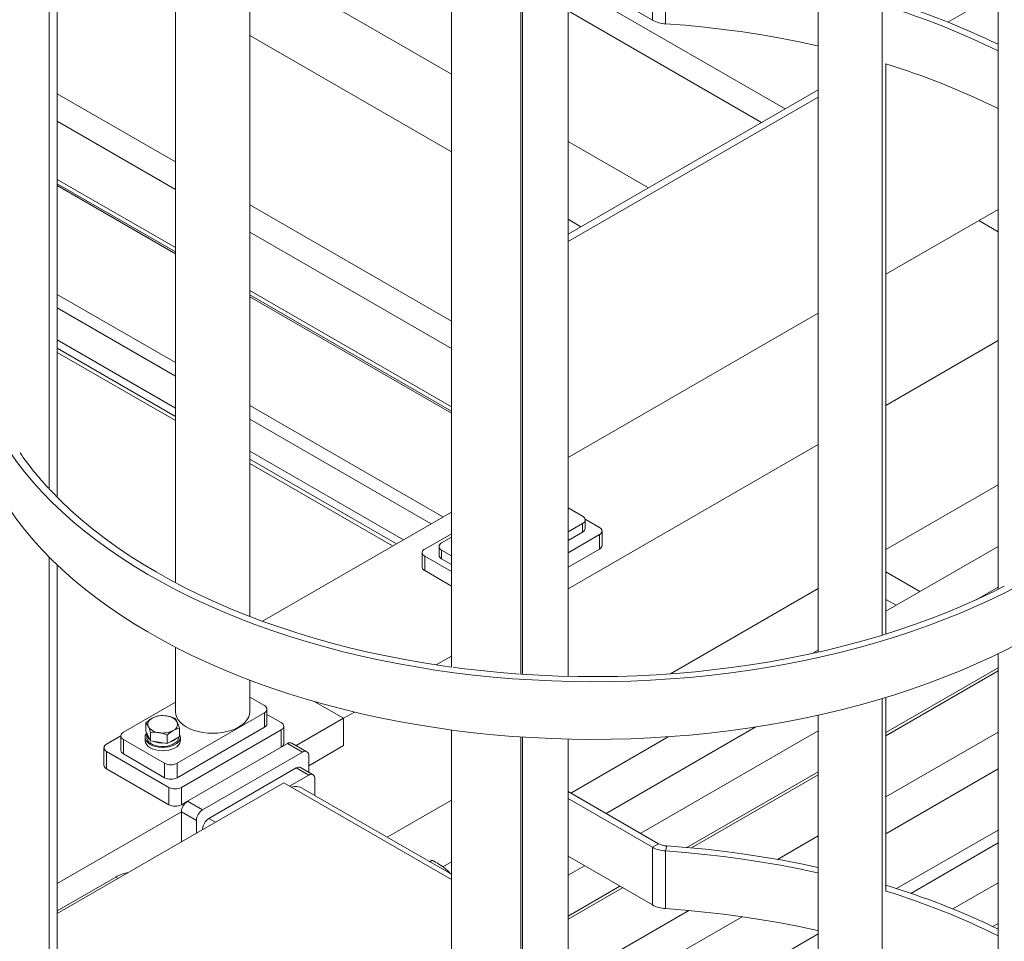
# Model space of a CAD drawing. Header units: millimetres. Extents: x 525 to 29324, y 175 to 20618.
# Tile 434 of 588: x 23528 to 24086, y 12980 to 13502. Entities that reach past the tile are written whole.
import ezdxf

# ---------------------------------------------------------------- set-up
doc = ezdxf.new("R2010")
doc.units = ezdxf.units.MM
doc.linetypes.add('SLD-Continua', pattern=[0])

msp = doc.modelspace()

# ---------------------------------------------------------------- linework, layer by layer
at = {"color": 7, "linetype": 'SLD-Continua', "lineweight": 18, "ltscale": 35}
for p, q in [((23544.67, 13236.32), (23544.67, 13699.19)), ((23549.2, 13231.67), (23549.2, 13694.74)), ((23616.21, 13648.11), (23616.21, 13183.24)), ((24082.4, 13179.48), (24082.4, 13644.44)), ((23658.37, 13164.12), (23658.37, 13629.42)), ((24016.67, 13153.48), (24016.67, 13618.98)), ((23980.41, 13143.89), (23980.41, 13609.56)), ((23772.57, 13135.39), (23772.57, 13601.22)), ((23811.96, 13131.38), (23811.96, 13597.27)), ((23812.83, 13131.35), (23812.83, 13597.21)), ((23838.68, 13130.19), (23838.68, 13596.06)), ((23772.57, 13471.42), (23658.37, 13537.33)), ((23772.57, 13471.42), (23658.37, 13537.33)), ((23772.57, 13471.42), (23658.37, 13537.33)), ((23772.57, 13471.42), (23658.37, 13537.33)), ((23772.57, 13471.42), (23658.37, 13537.33)), ((23886.52, 13534.72), (23886.52, 13502.06)), ((23894.01, 13532.63), (23894.01, 13499.96)), ((23838.68, 13529.67), (23886.52, 13502.06)), ((23961.73, 13451.73), (23838.68, 13522.75)), ((23961.73, 13451.73), (23838.68, 13522.75)), ((23961.73, 13451.73), (23838.68, 13522.75)), ((23961.73, 13451.73), (23838.68, 13522.75)), ((23961.73, 13451.73), (23838.68, 13522.75)), ((24053.98, 13500.89), (24082.4, 13517.29)), ((23948.29, 13443.97), (23838.68, 13507.23)), ((23948.29, 13443.97), (23838.68, 13507.23)), ((23948.29, 13443.97), (23838.68, 13507.23)), ((23948.29, 13443.97), (23838.68, 13507.23)), ((23948.29, 13443.97), (23838.68, 13507.23)), ((23772.57, 13427.33), (23658.37, 13493.24)), ((23772.57, 13427.33), (23658.37, 13493.24)), ((23772.57, 13427.33), (23658.37, 13493.24)), ((23772.57, 13427.33), (23658.37, 13493.24)), ((23772.57, 13427.33), (23658.37, 13493.24)), ((24018.78, 13154.13), (24018.78, 13477.25)), ((23616.21, 13421.67), (23549.2, 13460.34)), ((23616.21, 13421.67), (23549.2, 13460.34)), ((23616.21, 13421.67), (23549.2, 13460.34)), ((23616.21, 13421.67), (23549.2, 13460.34)), ((23616.21, 13421.67), (23549.2, 13460.34)), ((23838.68, 13380.72), (23980.41, 13462.52)), ((23838.68, 13376.63), (23980.41, 13458.43)), ((23616.21, 13406.15), (23549.2, 13444.83)), ((23616.21, 13406.15), (23549.2, 13444.83)), ((23616.21, 13406.15), (23549.2, 13444.83)), ((23616.21, 13406.15), (23549.2, 13444.83)), ((23616.21, 13406.15), (23549.2, 13444.83)), ((23884.2, 13406.99), (23838.68, 13433.26)), ((23884.2, 13406.99), (23838.68, 13433.26)), ((23884.2, 13406.99), (23838.68, 13433.26)), ((23884.2, 13406.99), (23838.68, 13433.26)), ((23884.2, 13406.99), (23838.68, 13433.26)), ((23616.21, 13373.1), (23549.2, 13411.77)), ((23616.21, 13373.1), (23549.2, 13411.77)), ((23616.21, 13373.1), (23549.2, 13411.77)), ((23616.21, 13373.1), (23549.2, 13411.77)), ((23616.21, 13373.1), (23549.2, 13411.77)), ((23616.21, 13370.69), (23549.2, 13409.36)), ((23616.21, 13370.69), (23549.2, 13409.36)), ((23616.21, 13370.69), (23549.2, 13409.36)), ((23616.21, 13370.69), (23549.2, 13409.36)), ((23616.21, 13370.69), (23549.2, 13409.36)), ((23549.2, 13408.31), (23616.21, 13369.64)), ((23549.2, 13408.31), (23616.21, 13369.64)), ((23549.2, 13408.31), (23616.21, 13369.64)), ((23549.2, 13408.31), (23616.21, 13369.64)), ((23549.2, 13408.31), (23616.21, 13369.64)), ((23772.57, 13331.42), (23658.37, 13397.34)), ((23772.57, 13331.42), (23658.37, 13397.34)), ((23772.57, 13331.42), (23658.37, 13397.34)), ((23772.57, 13331.42), (23658.37, 13397.34)), ((23772.57, 13331.42), (23658.37, 13397.34)), ((24082.4, 13394.8), (24018.78, 13358.08)), ((23846.01, 13384.94), (23838.68, 13389.17)), ((23846.01, 13384.94), (23838.68, 13389.17)), ((23846.01, 13384.94), (23838.68, 13389.17)), ((23846.01, 13384.94), (23838.68, 13389.17)), ((23846.01, 13384.94), (23838.68, 13389.17)), ((24082.4, 13382.09), (24071.39, 13388.44)), ((24082.4, 13382.09), (24071.39, 13388.44)), ((24082.4, 13382.09), (24071.39, 13388.44)), ((24082.4, 13382.09), (24071.39, 13388.44)), ((24082.4, 13382.09), (24071.39, 13388.44)), ((24082.4, 13382.09), (24071.39, 13388.44)), ((24082.4, 13382.09), (24071.39, 13388.44)), ((24082.4, 13382.09), (24071.39, 13388.44)), ((24082.4, 13382.09), (24071.39, 13388.44)), ((24082.4, 13382.09), (24071.39, 13388.44)), ((23772.57, 13315.91), (23658.37, 13381.82)), ((23772.57, 13315.91), (23658.37, 13381.82)), ((23772.57, 13315.91), (23658.37, 13381.82)), ((23772.57, 13315.91), (23658.37, 13381.82)), ((23772.57, 13315.91), (23658.37, 13381.82)), ((23616.21, 13307.96), (23549.2, 13346.63)), ((23616.21, 13307.96), (23549.2, 13346.63)), ((23616.21, 13307.96), (23549.2, 13346.63)), ((23616.21, 13307.96), (23549.2, 13346.63)), ((23616.21, 13307.96), (23549.2, 13346.63)), ((23772.57, 13282.85), (23658.37, 13348.76)), ((23772.57, 13282.85), (23658.37, 13348.76)), ((23772.57, 13282.85), (23658.37, 13348.76)), ((23772.57, 13282.85), (23658.37, 13348.76)), ((23772.57, 13282.85), (23658.37, 13348.76)), ((23772.57, 13280.44), (23658.37, 13346.35)), ((23772.57, 13280.44), (23658.37, 13346.35)), ((23772.57, 13280.44), (23658.37, 13346.35)), ((23772.57, 13280.44), (23658.37, 13346.35)), ((23772.57, 13280.44), (23658.37, 13346.35)), ((23658.37, 13345.3), (23772.57, 13279.39)), ((23658.37, 13345.3), (23772.57, 13279.39)), ((23658.37, 13345.3), (23772.57, 13279.39)), ((23658.37, 13345.3), (23772.57, 13279.39)), ((23658.37, 13345.3), (23772.57, 13279.39)), ((23616.21, 13300.25), (23549.2, 13338.92)), ((23616.21, 13300.25), (23549.2, 13338.92)), ((23616.21, 13300.25), (23549.2, 13338.92)), ((23616.21, 13300.25), (23549.2, 13338.92)), ((23616.21, 13300.25), (23549.2, 13338.92)), ((23980.41, 13335.94), (23838.68, 13254.14)), ((23616.21, 13282.2), (23549.2, 13320.87)), ((23616.21, 13282.2), (23549.2, 13320.87)), ((23616.21, 13282.2), (23549.2, 13320.87)), ((23616.21, 13282.2), (23549.2, 13320.87)), ((23616.21, 13282.2), (23549.2, 13320.87)), ((24082.4, 13320.45), (24018.78, 13283.73)), ((24082.4, 13320.45), (24018.78, 13283.73)), ((24082.4, 13320.45), (24018.78, 13283.73)), ((24082.4, 13320.45), (24018.78, 13283.73)), ((24082.4, 13320.45), (24018.78, 13283.73)), ((23616.21, 13277.51), (23549.2, 13316.18)), ((23616.21, 13277.51), (23549.2, 13316.18)), ((23616.21, 13277.51), (23549.2, 13316.18)), ((23616.21, 13277.51), (23549.2, 13316.18)), ((23616.21, 13277.51), (23549.2, 13316.18)), ((23616.21, 13275.1), (23549.2, 13313.77)), ((23616.21, 13275.1), (23549.2, 13313.77)), ((23616.21, 13275.1), (23549.2, 13313.77)), ((23616.21, 13275.1), (23549.2, 13313.77)), ((23616.21, 13275.1), (23549.2, 13313.77)), ((23767.77, 13220.48), (23658.37, 13283.62)), ((23767.77, 13220.48), (23658.37, 13283.62)), ((23767.77, 13220.48), (23658.37, 13283.62)), ((23767.77, 13220.48), (23658.37, 13283.62)), ((23767.77, 13220.48), (23658.37, 13283.62)), ((23761.1, 13216.63), (23658.37, 13275.92)), ((23761.1, 13216.63), (23658.37, 13275.92)), ((23761.1, 13216.63), (23658.37, 13275.92)), ((23761.1, 13216.63), (23658.37, 13275.92)), ((23761.1, 13216.63), (23658.37, 13275.92)), ((23745.46, 13207.6), (23658.37, 13257.86)), ((23745.46, 13207.6), (23658.37, 13257.86)), ((23745.46, 13207.6), (23658.37, 13257.86)), ((23745.46, 13207.6), (23658.37, 13257.86)), ((23745.46, 13207.6), (23658.37, 13257.86)), ((23980.41, 13261.59), (23838.68, 13179.79)), ((23980.41, 13261.59), (23838.68, 13179.79)), ((23980.41, 13261.59), (23838.68, 13179.79)), ((23980.41, 13261.59), (23838.68, 13179.79)), ((23980.41, 13261.59), (23838.68, 13179.79)), ((23741.4, 13205.26), (23658.37, 13253.18)), ((23741.4, 13205.26), (23658.37, 13253.18)), ((23741.4, 13205.26), (23658.37, 13253.18)), ((23741.4, 13205.26), (23658.37, 13253.18)), ((23741.4, 13205.26), (23658.37, 13253.18)), ((23739.31, 13204.05), (23658.37, 13250.77)), ((23739.31, 13204.05), (23658.37, 13250.77)), ((23739.31, 13204.05), (23658.37, 13250.77)), ((23739.31, 13204.05), (23658.37, 13250.77)), ((23739.31, 13204.05), (23658.37, 13250.77)), ((24082.4, 13238.78), (24018.78, 13202.07)), ((24082.4, 13238.78), (24018.78, 13202.07)), ((24082.4, 13238.78), (24018.78, 13202.07)), ((24082.4, 13238.78), (24018.78, 13202.07)), ((24082.4, 13238.78), (24018.78, 13202.07)), ((23846.94, 13220.88), (23838.68, 13225.65)), ((23772.57, 13223.25), (23665.48, 13161.44)), ((23772.57, 13223.25), (23665.48, 13161.44)), ((23772.57, 13223.25), (23665.48, 13161.44)), ((23772.57, 13223.25), (23665.48, 13161.44)), ((23772.57, 13223.25), (23665.48, 13161.44)), ((23856.49, 13214.56), (23848.36, 13219.25)), ((23848.41, 13213.94), (23848.41, 13218.84)), ((23838.68, 13212.03), (23846.94, 13216.8)), ((23846.94, 13211.9), (23846.94, 13216.8)), ((23857.96, 13204.35), (23857.96, 13212.52)), ((23772.57, 13211.01), (23757.5, 13202.31)), ((23772.57, 13208.98), (23767.04, 13205.78)), ((23838.68, 13207.13), (23846.94, 13211.9)), ((23838.68, 13200.2), (23856.49, 13210.48)), ((23856.49, 13202.31), (23856.49, 13210.48)), ((23765.58, 13203.74), (23765.58, 13198.84)), ((23767.04, 13201.7), (23772.57, 13198.51)), ((23767.04, 13201.7), (23767.04, 13196.8)), ((23838.68, 13192.03), (23856.49, 13202.31)), ((24082.4, 13203.8), (24018.78, 13167.08)), ((23544.67, 12734.89), (23544.67, 13197.76)), ((23756.03, 13200.27), (23756.03, 13192.11)), ((23757.5, 13198.23), (23772.57, 13189.53)), ((23757.5, 13198.23), (23757.5, 13190.07)), ((23767.04, 13196.8), (23772.57, 13193.61)), ((23549.2, 12730.24), (23549.2, 13193.31)), ((23757.5, 13190.07), (23772.57, 13181.36)), ((24038.05, 13178.21), (24018.78, 13189.33)), ((24038.05, 13178.21), (24018.78, 13189.33)), ((24038.05, 13178.21), (24018.78, 13189.33)), ((24038.05, 13178.21), (24018.78, 13189.33)), ((24038.05, 13178.21), (24018.78, 13189.33)), ((23980.41, 13179.92), (23896.69, 13131.6)), ((23980.41, 13179.92), (23896.69, 13131.6)), ((23980.41, 13179.92), (23896.69, 13131.6)), ((23980.41, 13179.92), (23896.69, 13131.6)), ((23980.41, 13179.92), (23896.69, 13131.6)), ((24069.98, 13173.54), (24082.4, 13180.71)), ((24024.61, 13170.45), (24018.78, 13173.81)), ((24024.61, 13170.45), (24018.78, 13173.81)), ((24024.61, 13170.45), (24018.78, 13173.81)), ((24024.61, 13170.45), (24018.78, 13173.81)), ((24024.61, 13170.45), (24018.78, 13173.81)), ((23616.21, 13146.68), (23616.21, 13110.09)), ((23772.57, 13141.63), (23763.96, 13136.66)), ((23772.57, 13141.63), (23763.96, 13136.66)), ((23772.57, 13141.63), (23763.96, 13136.66)), ((23772.57, 13141.63), (23763.96, 13136.66)), ((23772.57, 13141.63), (23763.96, 13136.66)), ((23980.41, 13144.94), (23977.45, 13143.23)), ((24082.4, 12678.05), (24082.4, 13143.01)), ((24018.78, 13098.28), (24082.4, 13135)), ((24082.4, 13133.22), (24018.78, 13096.5)), ((23658.37, 13110.09), (23658.37, 13127.99)), ((23666.63, 13113.56), (23658.37, 13118.32)), ((24016.67, 12652.05), (24016.67, 13117.55)), ((24018.78, 13008.52), (24018.78, 13118.19)), ((23616.21, 13115.47), (23586.73, 13098.46)), ((23711.53, 13106.4), (23695.28, 13115.79)), ((23711.53, 13106.4), (23695.28, 13115.79)), ((23711.53, 13106.4), (23695.28, 13115.79)), ((23711.53, 13106.4), (23695.28, 13115.79)), ((23711.53, 13106.4), (23695.28, 13115.79)), ((23695.28, 13115.79), (23711.53, 13106.4)), ((23695.28, 13115.79), (23711.53, 13106.4)), ((23695.28, 13115.79), (23711.53, 13106.4)), ((23695.28, 13115.79), (23711.53, 13106.4)), ((23695.28, 13115.79), (23711.53, 13106.4)), ((23617.14, 13080.91), (23666.63, 13109.47)), ((23666.63, 13101.31), (23666.63, 13109.47)), ((23668.1, 13103.35), (23668.1, 13111.52)), ((23676.18, 13103.96), (23668.1, 13108.63)), ((23711.53, 13106.4), (23684.72, 13090.93)), ((23711.53, 13106.4), (23684.72, 13090.93)), ((23711.53, 13106.4), (23684.72, 13090.93)), ((23711.53, 13106.4), (23684.72, 13090.93)), ((23711.53, 13106.4), (23684.72, 13090.93)), ((23717.65, 13109.93), (23711.53, 13106.4)), ((23717.65, 13109.93), (23711.53, 13106.4)), ((23717.65, 13109.93), (23711.53, 13106.4)), ((23717.65, 13109.93), (23711.53, 13106.4)), ((23717.65, 13109.93), (23711.53, 13106.4)), ((23711.53, 13090.89), (23711.53, 13106.4)), ((23711.53, 13090.89), (23711.53, 13106.4)), ((23711.53, 13090.89), (23711.53, 13106.4)), ((23711.53, 13090.89), (23711.53, 13106.4)), ((23711.53, 13090.89), (23711.53, 13106.4)), ((23711.53, 13106.4), (23711.53, 13090.89)), ((23711.53, 13106.4), (23711.53, 13090.89)), ((23711.53, 13106.4), (23711.53, 13090.89)), ((23711.53, 13106.4), (23711.53, 13090.89)), ((23711.53, 13106.4), (23711.53, 13090.89)), ((23980.41, 12642.46), (23980.41, 13108.13)), ((23599.52, 13099.07), (23599.52, 13103.84)), ((23617.14, 13072.74), (23666.63, 13101.31)), ((23618.48, 13096.14), (23618.48, 13100.9)), ((23677.64, 13092.12), (23677.64, 13101.92)), ((23860.28, 13052.52), (23945.15, 13101.5)), ((23585.27, 13096.38), (23577.18, 13091.72)), ((23585.27, 13096.42), (23585.27, 13088.25)), ((23599, 13095.64), (23599, 13093.76)), ((23599.52, 13099.07), (23602.06, 13093.6)), ((23599.95, 13097.6), (23599.95, 13095.64)), ((23602.06, 13093.6), (23602.06, 13098.37)), ((23611.54, 13092.13), (23611.54, 13096.9)), ((23611.54, 13092.13), (23618.48, 13096.14)), ((23618.05, 13095.64), (23618.05, 13095.89)), ((23619, 13093.76), (23619, 13095.64)), ((23619.61, 13067.23), (23676.18, 13099.88)), ((23676.18, 13090.08), (23676.18, 13099.88)), ((23772.57, 12633.96), (23772.57, 13099.79)), ((23811.96, 12629.95), (23811.96, 13095.84)), ((23812.83, 12629.92), (23812.83, 13095.78)), ((23895.52, 13095.95), (23840.28, 13064.06)), ((23980.41, 13099.23), (23879.88, 13041.21)), ((24018.78, 13061.86), (24082.4, 13098.58)), ((23575.72, 13089.68), (23575.72, 13079.88)), ((23586.73, 13094.38), (23610.06, 13080.91)), ((23586.73, 13086.21), (23586.73, 13094.38)), ((23602.06, 13093.6), (23611.54, 13092.13)), ((23679.71, 13092.12), (23623.15, 13059.47)), ((23679.71, 13092.12), (23688.2, 13087.23)), ((23690.7, 13087.47), (23682.21, 13092.37)), ((23691.74, 13079.46), (23711.53, 13090.89)), ((23691.74, 13079.46), (23711.53, 13090.89)), ((23691.74, 13079.46), (23711.53, 13090.89)), ((23691.74, 13079.46), (23711.53, 13090.89)), ((23691.74, 13079.46), (23711.53, 13090.89)), ((23711.53, 13090.89), (23691.74, 13079.46)), ((23711.53, 13090.89), (23691.74, 13079.46)), ((23711.53, 13090.89), (23691.74, 13079.46)), ((23711.53, 13090.89), (23691.74, 13079.46)), ((23711.53, 13090.89), (23691.74, 13079.46)), ((23838.68, 12628.76), (23838.68, 13094.63)), ((23577.18, 13087.64), (23612.54, 13067.23)), ((23577.18, 13077.84), (23577.18, 13087.64)), ((23586.73, 13086.21), (23610.06, 13072.74)), ((23688.2, 13087.23), (23631.63, 13054.58)), ((23691.74, 13075.85), (23691.74, 13085.18)), ((23610.06, 13072.74), (23610.06, 13080.91)), ((23617.14, 13072.74), (23617.14, 13080.91)), ((23694.23, 13074.41), (23687.16, 13078.49)), ((23577.18, 13077.84), (23612.54, 13057.43)), ((23684.66, 13078.24), (23635.17, 13049.68)), ((23691.74, 13074.16), (23680.92, 13067.92)), ((23684.66, 13078.24), (23691.74, 13074.16)), ((23905.98, 13033.18), (23980.41, 13076.14)), ((23980.41, 13074.36), (23908.65, 13032.94)), ((24082.4, 13077.72), (24018.78, 13041)), ((23677.59, 13069.84), (23549.2, 12995.74)), ((23612.54, 13057.43), (23612.54, 13067.23)), ((23619.61, 13057.43), (23619.61, 13067.23)), ((23772.57, 13015.02), (23677.59, 13069.84)), ((23695.27, 13062.58), (23695.27, 13072.12)), ((23772.57, 13017.97), (23688.13, 13066.7)), ((23838.68, 13064.98), (23890.05, 13035.34)), ((23619.61, 13057.43), (23623.03, 13059.41)), ((23623.15, 13059.47), (23631.63, 13054.58)), ((23772.57, 13059.97), (23736.19, 13038.97)), ((23772.57, 13059.97), (23736.19, 13038.97)), ((23772.57, 13059.97), (23736.19, 13038.97)), ((23772.57, 13059.97), (23736.19, 13038.97)), ((23772.57, 13059.97), (23736.19, 13038.97)), ((23838.68, 13060.9), (23886.52, 13033.3)), ((23619.61, 13053.35), (23549.2, 13012.72)), ((23619.61, 13053.35), (23549.2, 13012.72)), ((23619.61, 13053.35), (23549.2, 13012.72)), ((23619.61, 13053.35), (23549.2, 13012.72)), ((23619.61, 13053.35), (23549.2, 13012.72)), ((23619.61, 13053.35), (23628.1, 13048.45)), ((23619.61, 13053.35), (23619.61, 13036.38)), ((23628.1, 13048.45), (23628.1, 13041.27)), ((23635.17, 13049.68), (23638.91, 13047.52)), ((23631.63, 13043.55), (23631.63, 13043.31)), ((23631.63, 13043.55), (23631.84, 13043.43)), ((23957.36, 13026.42), (23980.41, 13039.72)), ((24024.84, 13009.86), (24082.4, 13043.08)), ((23890.05, 13035.34), (23886.52, 13033.3)), ((23894.6, 13034.06), (23894.01, 13031.2)), ((24032.92, 13007.2), (24082.4, 13035.75)), ((23838.68, 13028.24), (23886.52, 13000.63)), ((23886.52, 13033.3), (23886.52, 13000.63)), ((23894.01, 13031.2), (23894.01, 12998.53)), ((23760.18, 13025.12), (23761.71, 13026)), ((23772.57, 13024.99), (23767.76, 13022.21)), ((23848.04, 13022.84), (23838.68, 13017.43)), ((23549.2, 12997.2), (23582.49, 13016.41)), ((23549.2, 12997.2), (23582.49, 13016.41)), ((23549.2, 12997.2), (23582.49, 13016.41)), ((23549.2, 12997.2), (23582.49, 13016.41)), ((23549.2, 12997.2), (23582.49, 13016.41)), ((23582.49, 13016.41), (23549.2, 12997.2)), ((23582.49, 13016.41), (23549.2, 12997.2)), ((23582.49, 13016.41), (23549.2, 12997.2)), ((23582.49, 13016.41), (23549.2, 12997.2)), ((23582.49, 13016.41), (23549.2, 12997.2)), ((23582.49, 13016.41), (23583.75, 13015.68)), ((23582.49, 13016.41), (23583.75, 13015.68)), ((23582.49, 13016.41), (23583.75, 13015.68)), ((23582.49, 13016.41), (23583.75, 13015.68)), ((23582.49, 13016.41), (23583.75, 13015.68)), ((24082.4, 13013.14), (24056.77, 12998.35)), ((23838.68, 12994.34), (23868.05, 13011.29)), ((23869.59, 13010.4), (23838.68, 12992.56)), ((23838.68, 12957.92), (23907.23, 12997.48)), ((23937.3, 12993.97), (23838.68, 12937.06)), ((24079.46, 12988.35), (24082.4, 12990.05)), ((23838.68, 12902.42), (23980.41, 12984.22))]:
    msp.add_line(p, q, dxfattribs=at)
at = {"color": 7, "linetype": 'SLD-Continua', "lineweight": 18, "ltscale": 35, "flags": 128}
for points in [[(23980.41, 13487.48), (23980.04, 13487.57), (23969.62, 13489.8), (23959.09, 13491.84), (23948.45, 13493.69), (23937.71, 13495.34), (23926.88, 13496.8), (23915.99, 13498.05), (23905.02, 13499.11), (23894.01, 13499.96)], [(23500.41, 13307.99), (23501.89, 13301.59), (23503.73, 13295.21), (23505.91, 13288.88), (23508.44, 13282.58), (23511.32, 13276.34), (23514.53, 13270.15), (23518.07, 13264.03), (23521.95, 13257.97), (23526.16, 13251.98), (23530.7, 13246.08), (23535.55, 13240.25), (23540.72, 13234.53), (23546.2, 13228.89), (23551.99, 13223.36), (23558.07, 13217.94), (23564.45, 13212.63), (23571.12, 13207.44), (23578.06, 13202.38), (23585.28, 13197.44), (23592.76, 13192.64), (23600.51, 13187.97), (23608.5, 13183.45), (23616.74, 13179.08), (23625.21, 13174.85), (23633.9, 13170.79), (23642.82, 13166.88), (23651.95, 13163.14), (23661.27, 13159.57), (23670.78, 13156.17), (23680.48, 13152.94), (23690.35, 13149.89), (23700.38, 13147.02), (23710.56, 13144.34), (23720.88, 13141.84), (23731.33, 13139.53), (23741.91, 13137.42), (23752.59, 13135.49), (23763.38, 13133.76), (23774.25, 13132.23), (23785.2, 13130.9), (23796.22, 13129.77), (23807.3, 13128.84), (23818.42, 13128.11), (23829.57, 13127.58), (23840.75, 13127.25), (23851.94, 13127.13), (23863.14, 13127.22), (23874.32, 13127.51), (23885.48, 13128), (23896.61, 13128.69), (23907.69, 13129.58), (23918.72, 13130.68), (23929.68, 13131.98), (23940.57, 13133.47), (23951.38, 13135.17), (23962.08, 13137.05), (23972.67, 13139.14), (23983.15, 13141.41), (23993.5, 13143.87), (24003.7, 13146.52), (24013.76, 13149.36), (24023.66, 13152.38), (24033.39, 13155.57), (24042.93, 13158.94), (24052.29, 13162.48), (24061.46, 13166.19), (24070.41, 13170.07), (24079.15, 13174.11), (24087.66, 13178.3), (24095.94, 13182.65), (24103.98, 13187.14), (24111.77, 13191.78), (24119.3, 13196.56), (24126.56, 13201.47), (24133.56, 13206.52), (24140.28, 13211.69), (24146.71, 13216.97), (24152.84, 13222.37), (24158.68, 13227.89), (24164.22, 13233.5), (24169.45, 13239.21), (24174.36, 13245.02), (24178.95, 13250.91), (24183.22, 13256.88), (24187.16, 13262.93), (24190.77, 13269.04), (24194.04, 13275.22), (24196.97, 13281.45), (24199.56, 13287.74), (24201.81, 13294.06), (24203.71, 13300.43), (24205.26, 13306.83), (24206.46, 13313.25), (24207.31, 13319.69), (24207.81, 13326.15), (24207.95, 13332.6), (24207.75, 13339.06), (24207.18, 13345.51), (24206.27, 13351.95), (24205.01, 13358.37), (24203.39, 13364.76), (24201.43, 13371.12), (24200.6, 13373.51)], [(23500.41, 13275.32), (23501.89, 13268.92), (23503.73, 13262.55), (23505.91, 13256.21), (23508.44, 13249.92), (23511.32, 13243.68), (23514.53, 13237.49), (23518.07, 13231.36), (23521.95, 13225.3), (23526.16, 13219.32), (23530.7, 13213.41), (23535.55, 13207.59), (23540.72, 13201.86), (23546.2, 13196.23), (23551.99, 13190.7), (23558.07, 13185.28), (23564.45, 13179.97), (23571.12, 13174.78), (23578.06, 13169.71), (23585.28, 13164.77), (23592.76, 13159.97), (23600.51, 13155.31), (23608.5, 13150.78), (23616.74, 13146.41), (23625.21, 13142.19), (23633.9, 13138.12), (23642.82, 13134.22), (23651.95, 13130.48), (23661.27, 13126.9), (23670.78, 13123.5), (23680.48, 13120.27), (23690.35, 13117.23), (23700.38, 13114.36), (23710.56, 13111.67), (23720.88, 13109.18), (23731.33, 13106.87), (23741.91, 13104.75), (23752.59, 13102.83), (23763.38, 13101.1), (23774.25, 13099.57), (23785.2, 13098.23), (23796.22, 13097.1), (23807.3, 13096.17), (23818.42, 13095.44), (23829.57, 13094.91), (23840.75, 13094.59), (23851.94, 13094.47), (23863.14, 13094.55), (23874.32, 13094.84), (23885.48, 13095.33), (23896.61, 13096.02), (23907.69, 13096.92), (23918.72, 13098.01), (23929.68, 13099.31), (23940.57, 13100.81), (23951.38, 13102.5), (23962.08, 13104.39), (23972.67, 13106.47), (23983.15, 13108.74), (23993.5, 13111.21), (24003.7, 13113.86), (24013.76, 13116.69), (24023.66, 13119.71), (24033.39, 13122.91), (24042.93, 13126.28), (24052.29, 13129.82), (24061.46, 13133.53), (24070.41, 13137.41), (24079.15, 13141.44), (24087.66, 13145.64), (24095.94, 13149.98), (24103.98, 13154.48), (24111.77, 13159.12), (24119.3, 13163.9), (24126.56, 13168.81), (24133.56, 13173.85), (24140.28, 13179.02), (24146.71, 13184.31), (24152.84, 13189.71), (24158.68, 13195.22), (24164.22, 13200.83), (24169.45, 13206.55), (24174.36, 13212.35), (24178.95, 13218.24), (24183.22, 13224.21), (24187.16, 13230.26), (24190.77, 13236.37), (24194.04, 13242.55), (24196.97, 13248.79), (24199.56, 13255.07), (24201.81, 13261.4), (24203.71, 13267.76), (24205.26, 13274.16), (24206.46, 13280.58), (24207.31, 13287.03), (24207.81, 13293.48), (24207.96, 13299.35)], [(23544.72, 13236.33), (23545.57, 13235.42), (23551.04, 13229.84), (23556.81, 13224.36), (23562.88, 13218.99), (23569.25, 13213.73), (23575.9, 13208.59), (23582.83, 13203.57), (23590.03, 13198.69), (23597.49, 13193.94), (23605.22, 13189.33), (23613.19, 13184.86), (23621.41, 13180.54), (23629.86, 13176.38), (23638.53, 13172.37), (23647.42, 13168.52), (23656.52, 13164.83), (23665.82, 13161.32), (23675.3, 13157.98), (23684.97, 13154.81), (23694.8, 13151.82), (23704.79, 13149.01), (23714.93, 13146.39), (23725.21, 13143.95), (23735.62, 13141.71), (23746.15, 13139.65), (23756.79, 13137.79), (23767.52, 13136.13), (23772.57, 13135.42)], [(23811.97, 13131.41), (23822.26, 13130.8), (23833.34, 13130.34), (23844.44, 13130.08), (23855.56, 13130.03), (23866.67, 13130.17), (23877.76, 13130.53), (23888.84, 13131.08), (23899.87, 13131.84), (23910.86, 13132.8), (23921.79, 13133.96), (23932.65, 13135.33), (23943.43, 13136.88), (23954.12, 13138.64), (23964.7, 13140.59), (23975.18, 13142.74), (23985.53, 13145.07), (23995.75, 13147.59), (24005.82, 13150.3), (24015.74, 13153.2), (24025.49, 13156.27), (24035.07, 13159.52), (24044.47, 13162.94), (24053.68, 13166.54), (24062.68, 13170.3), (24071.47, 13174.22), (24080.04, 13178.31), (24085.9, 13181.26)], [(23773.51, 13135.29), (23778.34, 13134.66), (23789.23, 13133.4), (23800.19, 13132.33), (23811.03, 13131.47)], [(23599.52, 13103.84), (23600.2, 13104.44), (23602.99, 13106.46)], [(23602.99, 13106.46), (23603.78, 13106.88), (23606.46, 13107.84)], [(23606.46, 13107.84), (23608.79, 13107.93), (23611.2, 13107.73)], [(23615.94, 13106.38), (23616.57, 13105.49), (23617.21, 13104.26)], [(23616.21, 13110.09), (23616.39, 13108.5), (23616.92, 13106.94), (23617.81, 13105.43), (23619.03, 13104), (23620.56, 13102.68), (23622.38, 13101.48)], [(23622.38, 13101.48), (23624.45, 13100.43), (23626.75, 13099.55), (23629.22, 13098.85), (23631.83, 13098.33), (23634.54, 13098.02), (23637.29, 13097.92), (23640.04, 13098.02), (23642.74, 13098.33), (23645.36, 13098.85), (23647.83, 13099.55), (23650.12, 13100.43), (23652.2, 13101.48), (23654.01, 13102.68), (23655.55, 13104), (23656.77, 13105.43), (23657.65, 13106.94), (23658.19, 13108.5), (23658.37, 13110.09)], [(23602.06, 13098.37), (23601.44, 13100.16), (23600.79, 13101.72)], [(23618.48, 13100.9), (23615.8, 13099.94), (23615.01, 13099.52)], [(23599.97, 13098.11), (23599.63, 13097.66), (23599.14, 13096.6), (23599.01, 13095.5), (23599.23, 13094.41), (23599.81, 13093.37), (23600.72, 13092.41), (23601.93, 13091.56)], [(23599.95, 13095.64), (23599.99, 13095.19), (23600.32, 13094.17), (23601, 13093.2), (23602, 13092.33), (23603.27, 13091.6), (23604.78, 13091.02), (23606.45, 13090.63), (23608.22, 13090.44), (23610.02, 13090.45), (23611.79, 13090.67), (23613.44, 13091.09), (23614.92, 13091.69), (23616.16, 13092.44), (23617.12, 13093.33), (23617.75, 13094.3), (23618.04, 13095.33), (23618.05, 13095.64)], [(23601.93, 13091.56), (23603.4, 13090.86), (23605.07, 13090.34), (23606.88, 13090), (23608.77, 13089.87), (23610.66, 13089.95), (23612.5, 13090.23), (23614.21, 13090.71), (23615.73, 13091.37), (23617.01, 13092.18), (23618, 13093.12), (23618.66, 13094.15), (23618.98, 13095.23), (23618.93, 13096.33), (23618.53, 13097.4), (23618.48, 13097.48)], [(23611.54, 13096.9), (23609.22, 13097.71), (23606.8, 13098.25)], [(23615.01, 13099.52), (23612.23, 13097.5), (23611.54, 13096.9)], [(23601.93, 13089.68), (23603.4, 13088.98), (23605.07, 13088.46), (23606.88, 13088.12), (23608.77, 13087.99), (23610.66, 13088.07), (23612.5, 13088.36), (23614.21, 13088.83), (23615.73, 13089.49), (23617.01, 13090.3), (23618, 13091.24), (23618.66, 13092.27), (23618.98, 13093.35), (23619, 13093.76)], [(23980.41, 13021.82), (23970.77, 13023.87), (23960.15, 13025.92), (23949.43, 13027.77), (23938.61, 13029.43), (23927.71, 13030.89), (23916.73, 13032.15), (23905.69, 13033.21), (23894.6, 13034.06)], [(23980.41, 13018.72), (23980.04, 13018.81), (23969.62, 13021.04), (23959.09, 13023.08), (23948.45, 13024.93), (23937.71, 13026.58), (23926.88, 13028.04), (23915.99, 13029.29), (23905.02, 13030.35), (23894.01, 13031.2)], [(23772.02, 13018.28), (23770.73, 13019.7), (23769.08, 13021.21)], [(23980.41, 12986.06), (23980.04, 12986.14), (23969.62, 12988.37), (23959.09, 12990.42), (23948.45, 12992.26), (23937.71, 12993.92), (23926.88, 12995.37), (23915.99, 12996.62), (23905.02, 12997.68), (23894.01, 12998.53)]]:
    msp.add_lwpolyline(points, dxfattribs=at)
at = {"color": 7, "linetype": 'SLD-Continua', "lineweight": 18, "ltscale": 1225}
for centre, radius, start, end in [((23894.74, 13106.11), 422.42, 63.6254, 72.9276), ((23893.94, 13099.21), 432.38, 64.1597, 73.2183), ((23894.89, 13517.53), 17.59, 241.5917, 267.1399), ((23894.75, 13073.45), 422.41, 63.6253, 72.9246), ((23679.27, 13362.36), 184.36, 214.9521, 222.9212), ((23846.17, 13218.84), 2.18, 290.7714, 69.2286), ((23845.91, 13214.19), 2.51, 294.3654, 354.301), ((23855.72, 13212.52), 2.18, 290.7714, 69.2286), ((23758.27, 13200.27), 2.18, 110.7714, 249.2286), ((23767.82, 13203.74), 2.18, 110.7714, 249.2286), ((23855.45, 13204.6), 2.51, 294.3654, 354.301), ((23768.08, 13199.09), 2.51, 185.699, 245.6346), ((23758.53, 13192.36), 2.51, 185.699, 245.6346), ((23665.86, 13111.52), 2.18, 290.7714, 69.2286), ((23604.32, 13102.97), 3.74, 110.7301, 199.4622), ((23608.99, 13094.87), 13.05, 80.231, 117.3508), ((23610.74, 13099.98), 7.76, 33.4478, 86.5698), ((23607.87, 13087.07), 20.92, 67.3041, 80.8344), ((23591.07, 13097.32), 10.67, 24.3353, 37.618), ((23607.27, 13106), 7.76, 213.4478, 266.5698), ((23613.69, 13103.02), 3.74, 290.7301, 19.4622), ((23591.31, 13092.54), 28.44, 17.1139, 24.3487), ((23665.6, 13103.6), 2.51, 294.3654, 354.301), ((23675.4, 13101.92), 2.18, 290.7714, 69.2286), ((23587.5, 13096.42), 2.18, 110.7714, 249.2286), ((23603.79, 13097.72), 3.81, 173.3534, 234.8383), ((23603.99, 13079.56), 18.9, 81.429, 95.838), ((23609.02, 13111.11), 13.05, 260.231, 297.3508), ((23611.13, 13100.86), 8.17, 281.8969, 318.0855), ((23577.96, 13089.68), 2.18, 110.7714, 249.2286), ((23603.94, 13094.21), 4.95, 185.1904, 246.1431), ((23608.93, 13106.6), 14.23, 248.885, 273.5332), ((23675.19, 13092.36), 2.47, 296.6398, 354.5555), ((23681.18, 13090.08), 2.51, 65.6927, 125.6091), ((23587.77, 13088.5), 2.51, 185.699, 245.6346), ((23689.58, 13085.53), 2.18, 350.7797, 129.185), ((23578.22, 13080.13), 2.51, 185.699, 245.6346), ((23613.6, 13087.73), 7.69, 242.616, 297.384), ((23686.13, 13076.2), 2.51, 65.6927, 125.6091), ((23613.6, 13079.57), 7.69, 242.616, 297.384), ((23693.11, 13072.47), 2.18, 350.7797, 129.185), ((23616.07, 13074.06), 7.69, 242.616, 297.384), ((23684.11, 13059.13), 8.58, 62.0388, 105.4183), ((23616.07, 13064.26), 7.69, 242.616, 297.384), ((23627.29, 13053), 7.68, 122.6023, 177.3977), ((23635.77, 13048.11), 7.68, 122.6023, 177.3977), ((23639.31, 13043.2), 7.68, 122.6023, 177.3977), ((23895.13, 13044.72), 10.66, 241.5917, 267.1399), ((23894.89, 13048.77), 17.59, 241.5917, 267.1399), ((23743.61, 12990.07), 40.23, 50.715, 63.264), ((23592.03, 13000.78), 18.31, 98.5279, 121.4218), ((23592.03, 13000.78), 18.31, 98.5279, 121.4218), ((23592.03, 13000.78), 18.31, 98.5279, 121.4218), ((23592.03, 13000.78), 18.31, 98.5279, 121.4218), ((23592.03, 13000.78), 18.31, 98.5279, 121.4218), ((23893.94, 12597.79), 432.38, 64.1597, 73.2183), ((23894.74, 12604.68), 422.42, 63.6254, 72.9276), ((23894.89, 13016.1), 17.59, 241.5917, 267.1399)]:
    msp.add_arc(centre, radius, start, end, dxfattribs=at)

doc.saveas('drawing.dxf')
